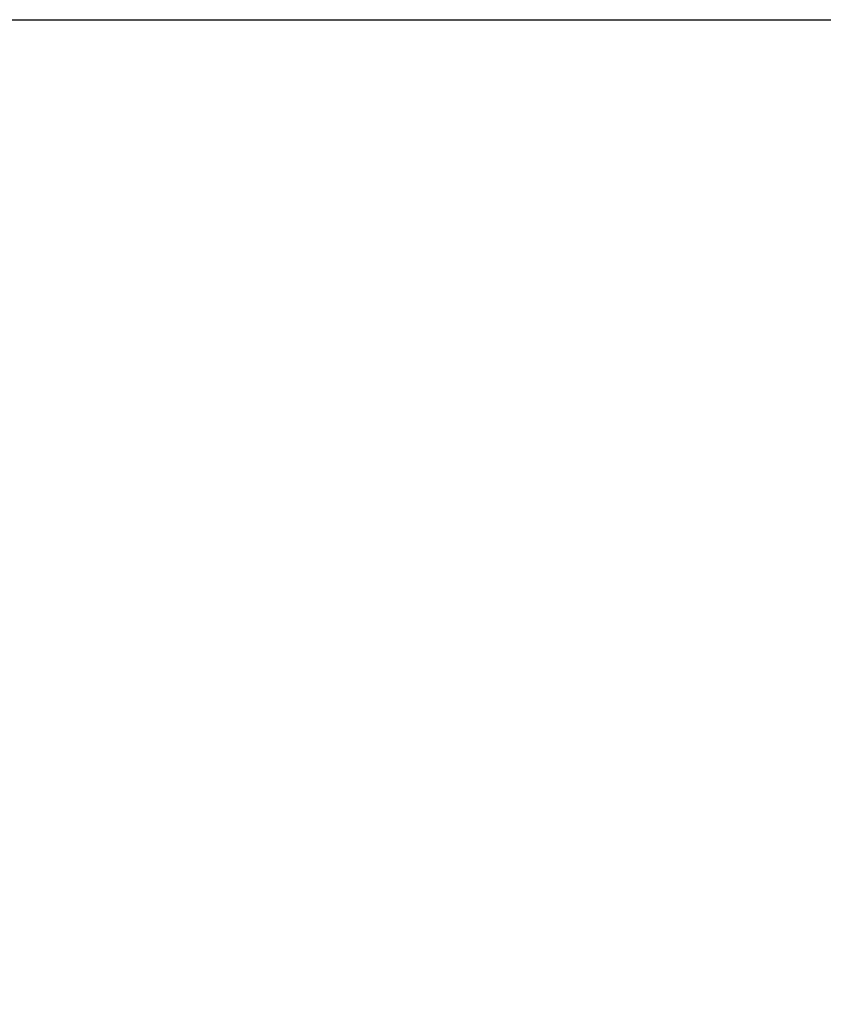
# Model space of a CAD drawing. Header units: millimetres. Extents: x 15 to 2005, y -26 to 622.
# Tile 652 of 656: x 157.0097 to 157.0239, y -11.5106 to -11.4932. Entities that reach past the tile are written whole.
import ezdxf

# ---------------------------------------------------------------- set-up
doc = ezdxf.new("R2010")
doc.units = ezdxf.units.MM

# ---------------------------------------------------------------- blocks, each defined once
blk = doc.blocks.new('SG1')
at = {"color": 7, "linetype": 'Continuous'}
blk.add_open_spline([(157.08167, -11.493162), (157.080251, -11.493173), (157.078825, -11.493203), (157.077391, -11.493254), (157.07595, -11.493326), (157.074503, -11.49342), (157.073049, -11.493535), (157.071589, -11.493672), (157.070123, -11.493831), (157.068653, -11.494013), (157.067178, -11.494218), (157.065699, -11.494446), (157.064216, -11.494697), (157.06273, -11.494972), (157.061242, -11.495271), (157.059751, -11.495594), (157.05826, -11.495941), (157.056767, -11.496313), (157.055274, -11.496709), (157.053781, -11.49713), (157.052288, -11.497576), (157.050798, -11.498047), (157.049309, -11.498543), (157.047823, -11.499065), (157.046339, -11.499612), (157.04486, -11.500184), (157.043385, -11.500781), (157.041916, -11.501404), (157.040451, -11.502052), (157.038994, -11.502726), (157.037543, -11.503425), (157.0361, -11.504149), (157.034665, -11.504898), (157.033239, -11.505673), (157.031822, -11.506472), (157.030416, -11.507296), (157.02902, -11.508145), (157.027636, -11.509017), (157.026264, -11.509914), (157.024905, -11.510835), (157.023559, -11.51178), (157.022227, -11.512748), (157.020909, -11.513739), (157.019606, -11.514752), (157.01832, -11.515788), (157.017049, -11.516846), (157.015795, -11.517926), (157.014559, -11.519027), (157.01334, -11.520148), (157.01214, -11.52129), (157.010959, -11.522452), (157.009797, -11.523633), (157.008655, -11.524833), (157.007534, -11.526052), (157.006433, -11.527288), (157.005353, -11.528542), (157.004295, -11.529812), (157.003259, -11.531099), (157.002246, -11.532402), (157.001255, -11.533719), (157.000287, -11.535052), (156.999343, -11.536398), (156.998422, -11.537757), (156.997525, -11.539129), (156.996652, -11.540513), (156.995803, -11.541909), (156.994979, -11.543315), (156.99418, -11.544732), (156.993406, -11.546158), (156.992656, -11.547593), (156.991932, -11.549036), (156.991233, -11.550487), (156.990559, -11.551944), (156.989911, -11.553408), (156.989288, -11.554878), (156.988691, -11.556353), (156.988119, -11.557832), (156.987572, -11.559315), (156.987051, -11.560802), (156.986554, -11.56229), (156.986083, -11.563781), (156.985637, -11.565273), (156.985216, -11.566766), (156.98482, -11.56826), (156.984448, -11.569752), (156.984101, -11.571244), (156.983778, -11.572735), (156.98348, -11.574223), (156.983205, -11.575709), (156.982953, -11.577191), (156.982725, -11.578671), (156.98252, -11.580146), (156.982338, -11.581616), (156.982179, -11.583081), (156.982042, -11.584541), (156.981927, -11.585996), (156.981833, -11.587443), (156.981761, -11.588884), (156.98171, -11.590318), (156.98168, -11.591744), (156.98167, -11.593162)], degree=1, knots=[0, 0, 0.009029, 0.018111, 0.027245, 0.03643, 0.045665, 0.054951, 0.064287, 0.073671, 0.083104, 0.092585, 0.102112, 0.111686, 0.121306, 0.13097, 0.140678, 0.150429, 0.160223, 0.170058, 0.179933, 0.189848, 0.199801, 0.209792, 0.21982, 0.229883, 0.23998, 0.25011, 0.260273, 0.270467, 0.28069, 0.290942, 0.301222, 0.311527, 0.321858, 0.332212, 0.342589, 0.352987, 0.363404, 0.37384, 0.384293, 0.394762, 0.405245, 0.41574, 0.426248, 0.436765, 0.447291, 0.457824, 0.468363, 0.478906, 0.489452, 0.5, 0.510548, 0.521094, 0.531637, 0.542176, 0.552709, 0.563235, 0.573752, 0.58426, 0.594755, 0.605238, 0.615707, 0.62616, 0.636596, 0.647013, 0.657411, 0.667788, 0.678142, 0.688473, 0.698778, 0.709058, 0.71931, 0.729533, 0.739727, 0.74989, 0.76002, 0.770117, 0.78018, 0.790208, 0.800199, 0.810152, 0.820067, 0.829942, 0.839777, 0.849571, 0.859322, 0.86903, 0.878694, 0.888314, 0.897888, 0.907415, 0.916896, 0.926329, 0.935713, 0.945049, 0.954335, 0.96357, 0.972755, 0.981889, 0.990971, 1, 1], dxfattribs=at)

msp = doc.modelspace()

# ---------------------------------------------------------------- linework, layer by layer
at = {"color": 7, "linetype": 'Continuous'}
msp.add_line((80.996545, -11.493162), (167.966795, -11.493162), dxfattribs=at)
msp.add_arc((157.08167, -11.593162), 0.1, 90, 180, dxfattribs=at)

# ---------------------------------------------------------------- block references
msp.add_blockref('SG1', (0, 0))

doc.saveas('drawing.dxf')
